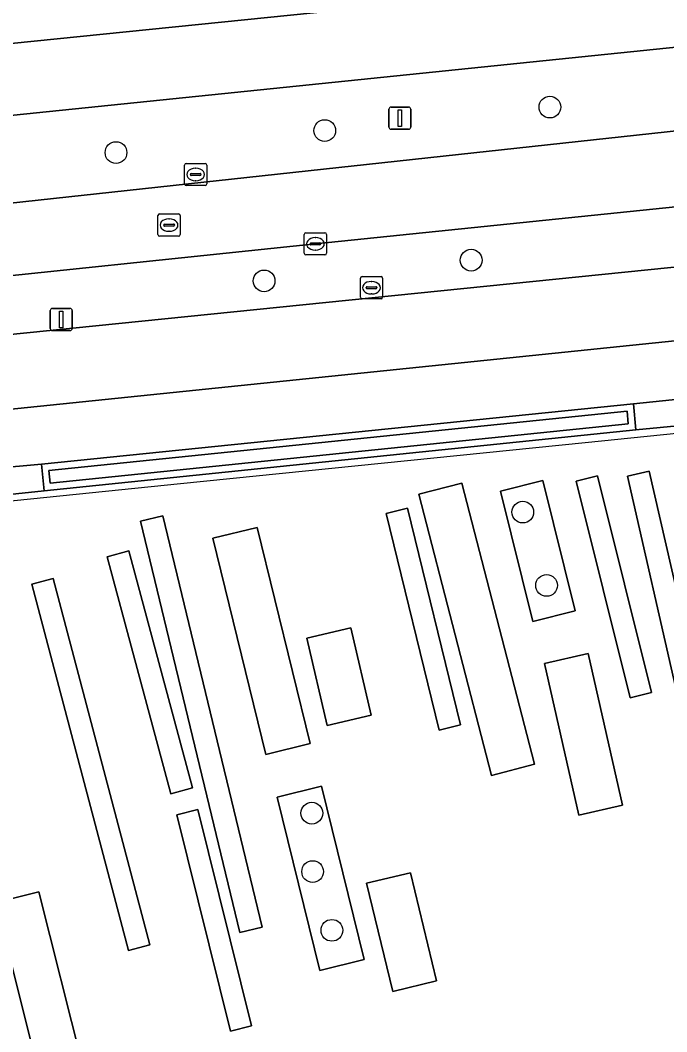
# Model space of a CAD drawing. Extents: x 160675 to 161153, y 383241 to 383714.
# Drawn here: x 161076.02 to 161105.13, y 383524.51 to 383570.01 of the extents above; entities that cross this region are included whole.
import ezdxf

# ---------------------------------------------------------------- set-up
doc = ezdxf.new("R2010")
doc.units = 0
for name, color, linetype in [('IMGEO_Berm_groen', 7, 'Continuous'), ('IMGEO_Boom', 7, 'Continuous'), ('IMGEO_Erf', 7, 'Continuous'), ('IMGEO_Fietspad_gesloten', 7, 'Continuous'), ('IMGEO_Grasland_overig', 7, 'Continuous'), ('IMGEO_Kolk', 7, 'Continuous'), ('IMGEO_Lichtmast', 7, 'Continuous'), ('IMGEO_Lijnafwatering', 7, 'Continuous'), ('IMGEO_Muur', 7, 'Continuous'), ('IMGEO_OVBaan_gesloten', 7, 'Continuous'), ('IMGEO_Rijbaan_lokaal_gesloten', 7, 'Continuous'), ('IMGEO_Rioolput', 7, 'Continuous'), ('IMGEO_Voetpad_open', 7, 'Continuous')]:
    doc.layers.add(name, color=color, linetype=linetype)

msp = doc.modelspace()

# ---------------------------------------------------------------- linework, layer by layer
at = {"layer": 'IMGEO_Berm_groen'}
for points in [[(161128.627, 383571.185), (161015.36, 383559.547)], [(161015.911, 383554.341), (161040.346, 383557.963), (161129.447, 383567.638)]]:
    msp.add_lwpolyline(points, dxfattribs=at)
msp.add_lwpolyline([(161130.013, 383561.398), (161129.727, 383564.069), (161127.623, 383563.879), (161106.689, 383561.735), (161089.308, 383559.955), (161070.913, 383558.041), (161055.51, 383556.475), (161053.368, 383556.276), (161053.666, 383553.653)], close=True, dxfattribs=at)
at = {"layer": 'IMGEO_Boom'}
for centre in [(161099.864, 383566.107), (161089.727, 383565.047), (161080.331, 383564.058), (161096.32, 383559.219), (161086.999, 383558.288), (161098.644, 383547.886), (161099.716, 383544.59), (161089.148, 383534.345), (161089.184, 383531.715), (161090.05, 383529.074)]:
    msp.add_circle(centre, 0.489, dxfattribs=at)
at = {"layer": 'IMGEO_Erf'}
msp.add_lwpolyline([(161120.104, 383550.651), (161119.769, 383552.41), (161119.664, 383552.859), (161119.596, 383553.151), (161105.929, 383551.792), (161103.728, 383551.582), (161077.097, 383548.842), (161074.948, 383548.624), (161053.543, 383546.435), (161048.833, 383545.9)], dxfattribs=at)
for points in [[(161104.444, 383539.773), (161103.478, 383539.532), (161101.042, 383549.28), (161102.008, 383549.521)], [(161105.6, 383539.704), (161103.351, 383549.501), (161104.337, 383549.727), (161106.585, 383539.93)], [(161097.231, 383536.046), (161093.968, 383548.689), (161095.907, 383549.19), (161099.171, 383536.547)], [(161099.097, 383542.971), (161097.645, 383548.835), (161099.545, 383549.305), (161100.997, 383543.442)], [(161094.883, 383538.08), (161092.493, 383547.828), (161093.455, 383548.064), (161095.846, 383538.316)], [(161086.908, 383529.21), (161085.908, 383528.969), (161081.439, 383547.475), (161082.439, 383547.716)], [(161087.078, 383536.989), (161084.697, 383546.708), (161086.69, 383547.196), (161089.072, 383537.478)], [(161082.798, 383535.22), (161079.934, 383545.879), (161080.906, 383546.141), (161083.77, 383535.482)], [(161080.892, 383528.166), (161076.54, 383544.65), (161077.509, 383544.906), (161081.861, 383528.422)], [(161089.843, 383538.287), (161088.919, 383542.216), (161090.898, 383542.681), (161091.821, 383538.752)], [(161101.165, 383534.25), (161099.614, 383541.083), (161101.585, 383541.53), (161103.136, 383534.697)], [(161089.51, 383527.264), (161087.581, 383535.062), (161089.578, 383535.556), (161091.507, 383527.758)], [(161085.483, 383524.538), (161083.065, 383534.272), (161084.014, 383534.507), (161086.432, 383524.774)], [(161094.763, 383526.802), (161092.79, 383526.324), (161091.612, 383531.189), (161093.585, 383531.667)], [(161076.883, 383522.511), (161074.916, 383530.322), (161076.86, 383530.811), (161078.827, 383523.001)]]:
    msp.add_lwpolyline(points, close=True, dxfattribs=at)
at = {"layer": 'IMGEO_Fietspad_gesloten'}
for points in [[(161127.202, 383557.831), (161129.695, 383558.017), (161132.245, 383558.207), (161131.905, 383560.511), (161131.751, 383561.552), (161130.013, 383561.398), (161053.666, 383553.653), (161047.67, 383553.068), (161040.812, 383552.349)], [(161030.95, 383547.693), (161037.578, 383548.506), (161047.631, 383549.64), (161127.202, 383557.831)]]:
    msp.add_lwpolyline(points, dxfattribs=at)
at = {"layer": 'IMGEO_Grasland_overig'}
for points in [[(161103.387, 383551.851), (161103.35, 383552.422), (161077.306, 383549.752), (161077.363, 383549.19)], [(161102.008, 383549.521), (161101.042, 383549.28), (161103.478, 383539.532), (161104.444, 383539.773)], [(161106.585, 383539.93), (161104.337, 383549.727), (161103.351, 383549.501), (161105.6, 383539.704)], [(161099.171, 383536.547), (161095.907, 383549.19), (161093.968, 383548.689), (161097.231, 383536.046)], [(161100.997, 383543.442), (161099.545, 383549.305), (161097.645, 383548.835), (161099.097, 383542.971)], [(161095.846, 383538.316), (161093.455, 383548.064), (161092.493, 383547.828), (161094.883, 383538.08)], [(161082.439, 383547.716), (161081.439, 383547.475), (161085.908, 383528.969), (161086.908, 383529.21)], [(161089.072, 383537.478), (161086.69, 383547.196), (161084.697, 383546.708), (161087.078, 383536.989)], [(161083.77, 383535.482), (161080.906, 383546.141), (161079.934, 383545.879), (161082.798, 383535.22)], [(161081.861, 383528.422), (161077.509, 383544.906), (161076.54, 383544.65), (161080.892, 383528.166)], [(161091.821, 383538.752), (161090.898, 383542.681), (161088.919, 383542.216), (161089.843, 383538.287)], [(161103.136, 383534.697), (161101.585, 383541.53), (161099.614, 383541.083), (161101.165, 383534.25)], [(161091.507, 383527.758), (161089.578, 383535.556), (161087.581, 383535.062), (161089.51, 383527.264)], [(161086.432, 383524.774), (161084.014, 383534.507), (161083.065, 383534.272), (161085.483, 383524.538)], [(161093.585, 383531.667), (161091.612, 383531.189), (161092.79, 383526.324), (161094.763, 383526.802)], [(161078.827, 383523.001), (161076.86, 383530.811), (161074.916, 383530.322), (161076.883, 383522.511)]]:
    msp.add_lwpolyline(points, close=True, dxfattribs=at)
at = {"layer": 'IMGEO_Kolk'}
for p, q in [((161088.807, 383559.529), (161088.807, 383560.381)), ((161088.882, 383560.455), (161089.734, 383560.455)), ((161089.808, 383560.381), (161089.808, 383559.529)), ((161089.066, 383559.949), (161089.066, 383559.961)), ((161089.504, 383559.912), (161089.106, 383559.912)), ((161089.109, 383559.998), (161089.507, 383559.998)), ((161089.295, 383560.235), (161089.32, 383560.235)), ((161089.55, 383559.961), (161089.55, 383559.949)), ((161089.734, 383559.455), (161088.882, 383559.455)), ((161089.318, 383559.675), (161089.293, 383559.675)), ((161091.334, 383557.555), (161091.334, 383558.407)), ((161091.409, 383558.481), (161092.261, 383558.481)), ((161091.822, 383558.261), (161091.847, 383558.261)), ((161092.335, 383558.407), (161092.335, 383557.555)), ((161091.593, 383557.975), (161091.593, 383557.987)), ((161092.031, 383557.938), (161091.633, 383557.938)), ((161091.636, 383558.024), (161092.034, 383558.024)), ((161091.845, 383557.701), (161091.82, 383557.701)), ((161092.077, 383557.987), (161092.077, 383557.975)), ((161092.261, 383557.481), (161091.409, 383557.481))]:
    msp.add_line(p, q, dxfattribs=at)
for points in [[(161088.807, 383559.529), (161088.807, 383560.381)], [(161088.882, 383560.455), (161089.734, 383560.455)], [(161089.808, 383560.381), (161089.808, 383559.529)], [(161089.734, 383559.455), (161088.882, 383559.455)], [(161091.334, 383557.555), (161091.334, 383558.407)], [(161091.409, 383558.481), (161092.261, 383558.481)], [(161092.335, 383558.407), (161092.335, 383557.555)], [(161092.261, 383557.481), (161091.409, 383557.481)]]:
    msp.add_lwpolyline(points, dxfattribs=at)
for centre, radius, start, end in [((161088.884, 383560.379), 0.0765, 91.552, 178.448), ((161088.884, 383560.379), 0.0765, 91.552, 178.448), ((161089.732, 383560.379), 0.0765, 1.552, 88.448), ((161089.732, 383560.379), 0.0765, 1.552, 88.448), ((161089.106, 383559.958), 0.0403, 85.8775, 175.7526), ((161089.103, 383559.948), 0.0366, 178.938, 274.7102), ((161089.507, 383559.955), 0.043, 264.8664, 352.4533), ((161089.511, 383559.96), 0.0386, 1.7309, 96.639), ((161088.884, 383559.531), 0.0765, 181.552, 268.448), ((161088.884, 383559.531), 0.0765, 181.552, 268.448), ((161089.732, 383559.531), 0.0765, 271.552, 358.448), ((161089.732, 383559.531), 0.0765, 271.552, 358.448), ((161091.411, 383558.405), 0.0765, 91.552, 178.448), ((161091.411, 383558.405), 0.0765, 91.552, 178.448), ((161092.259, 383558.405), 0.0765, 1.552, 88.448), ((161092.259, 383558.405), 0.0765, 1.552, 88.448), ((161091.633, 383557.984), 0.0403, 85.8775, 175.7526), ((161091.63, 383557.974), 0.0366, 178.938, 274.7102), ((161092.034, 383557.981), 0.043, 264.8664, 352.4533), ((161092.038, 383557.986), 0.0386, 1.7309, 96.639), ((161091.411, 383557.557), 0.0765, 181.552, 268.448), ((161091.411, 383557.557), 0.0765, 181.552, 268.448), ((161092.259, 383557.557), 0.0765, 271.552, 358.448), ((161092.259, 383557.557), 0.0765, 271.552, 358.448)]:
    msp.add_arc(centre, radius, start, end, dxfattribs=at)
for centre, major_axis, ratio, start_param, end_param in [((161089.294, 383559.955), (-0.387, 0.002), 0.722429, 4.712389, 7.853982), ((161089.319, 383559.955), (-0.39, 0.002), 0.717154, 1.570796, 4.712389), ((161091.821, 383557.981), (-0.387, 0.002), 0.722429, 4.712389, 7.853982), ((161091.846, 383557.981), (-0.39, 0.002), 0.717154, 1.570796, 4.712389)]:
    msp.add_ellipse(centre, major_axis=major_axis, ratio=ratio, start_param=start_param, end_param=end_param, dxfattribs=at)
at = {"layer": 'IMGEO_Lichtmast'}
for p, q in [((161092.614, 383565.209), (161092.614, 383566.009)), ((161092.614, 383566.009), (161092.614, 383565.209)), ((161092.714, 383566.109), (161093.504, 383566.109)), ((161093.504, 383566.109), (161092.714, 383566.109)), ((161093.604, 383566.009), (161093.604, 383565.209)), ((161093.604, 383565.209), (161093.604, 383566.009)), ((161093.504, 383565.109), (161092.714, 383565.109)), ((161092.714, 383565.109), (161093.504, 383565.109)), ((161077.368, 383556.151), (161077.368, 383556.951)), ((161077.368, 383556.951), (161077.368, 383556.151)), ((161077.468, 383557.051), (161078.258, 383557.051)), ((161078.258, 383557.051), (161077.468, 383557.051)), ((161078.358, 383556.951), (161078.358, 383556.151)), ((161078.358, 383556.151), (161078.358, 383556.951)), ((161078.258, 383556.051), (161077.468, 383556.051)), ((161077.468, 383556.051), (161078.258, 383556.051))]:
    msp.add_line(p, q, dxfattribs=at)
for points in [[(161093.034, 383565.984), (161093.184, 383565.984), (161093.184, 383565.234), (161093.034, 383565.234), (161093.034, 383565.984)], [(161077.788, 383556.926), (161077.938, 383556.926), (161077.938, 383556.176), (161077.788, 383556.176), (161077.788, 383556.926)]]:
    msp.add_lwpolyline(points, dxfattribs=at)
for centre, start, end in [((161092.714, 383566.009), 90, 180), ((161092.714, 383566.009), 90, 180), ((161093.504, 383566.009), 0, 90), ((161093.504, 383566.009), 360, 90), ((161092.714, 383565.209), 180, 270), ((161092.714, 383565.209), 180, 270), ((161093.504, 383565.209), 270, 0), ((161093.504, 383565.209), 270, 0), ((161077.468, 383556.951), 90, 180), ((161077.468, 383556.951), 90, 180), ((161078.258, 383556.951), 0, 90), ((161078.258, 383556.951), 360, 90), ((161077.468, 383556.151), 180, 270), ((161077.468, 383556.151), 180, 270), ((161078.258, 383556.151), 270, 0), ((161078.258, 383556.151), 270, 0)]:
    msp.add_arc(centre, 0.1, start, end, dxfattribs=at)
at = {"layer": 'IMGEO_Lijnafwatering'}
for points in [[(161119.664, 383552.859), (161101.449, 383551.007)], [(161101.449, 383551.007), (161083.234, 383549.156)], [(161083.234, 383549.156), (161065.019, 383547.304)]]:
    msp.add_lwpolyline(points, dxfattribs=at)
at = {"layer": 'IMGEO_Muur'}
for points in [[(161103.728, 383551.582), (161103.63, 383552.751), (161076.976, 383550.039), (161077.097, 383548.842)], [(161077.363, 383549.19), (161077.306, 383549.752), (161103.35, 383552.422), (161103.387, 383551.851)]]:
    msp.add_lwpolyline(points, close=True, dxfattribs=at)
at = {"layer": 'IMGEO_OVBaan_gesloten'}
msp.add_lwpolyline([(161099.72, 383571.421), (161128.738, 383574.467), (161128.396, 383577.816), (161127.033, 383577.671), (161125.413, 383577.499), (161107.04, 383575.646), (161088.192, 383573.701), (161084.138, 383573.282), (161038.417, 383568.551), (161015.019, 383566.144), (161015.035, 383565.999), (161015.167, 383562.758), (161045.124, 383565.881)], close=True, dxfattribs=at)
msp.add_lwpolyline([(161129.136, 383570.809), (161128.738, 383574.467), (161099.72, 383571.421), (161045.124, 383565.881), (161015.167, 383562.758), (161015.36, 383559.547), (161128.627, 383571.185)], dxfattribs=at)
at = {"layer": 'IMGEO_Rijbaan_lokaal_gesloten'}
for points in [[(161129.727, 383564.069), (161129.854, 383564.086), (161129.447, 383567.638), (161040.346, 383557.963), (161015.911, 383554.341), (161016.114, 383551.079)], [(161020.774, 383552.039), (161037.11, 383554.474), (161041.284, 383555.065), (161047.377, 383555.685), (161053.368, 383556.276), (161055.51, 383556.475), (161070.913, 383558.041), (161089.308, 383559.955), (161106.689, 383561.735), (161127.623, 383563.879), (161129.727, 383564.069)]]:
    msp.add_lwpolyline(points, dxfattribs=at)
at = {"layer": 'IMGEO_Rioolput'}
for p, q in [((161083.491, 383563.574), (161084.343, 383563.574)), ((161083.416, 383562.648), (161083.416, 383563.5)), ((161083.675, 383563.068), (161083.675, 383563.08)), ((161083.718, 383563.117), (161084.116, 383563.117)), ((161083.904, 383563.354), (161083.929, 383563.354)), ((161084.159, 383563.08), (161084.159, 383563.068)), ((161084.417, 383563.5), (161084.417, 383562.648)), ((161084.113, 383563.031), (161083.715, 383563.031)), ((161083.927, 383562.794), (161083.902, 383562.794)), ((161084.343, 383562.574), (161083.491, 383562.574)), ((161082.294, 383561.298), (161083.146, 383561.298)), ((161082.219, 383560.372), (161082.219, 383561.224)), ((161082.478, 383560.792), (161082.478, 383560.804)), ((161082.521, 383560.841), (161082.919, 383560.841)), ((161082.707, 383561.078), (161082.732, 383561.078)), ((161082.962, 383560.804), (161082.962, 383560.792)), ((161083.22, 383561.224), (161083.22, 383560.372)), ((161082.916, 383560.755), (161082.518, 383560.755)), ((161082.73, 383560.518), (161082.705, 383560.518)), ((161083.146, 383560.298), (161082.294, 383560.298))]:
    msp.add_line(p, q, dxfattribs=at)
for points in [[(161083.491, 383563.574), (161084.343, 383563.574)], [(161083.416, 383562.648), (161083.416, 383563.5)], [(161084.417, 383563.5), (161084.417, 383562.648)], [(161084.343, 383562.574), (161083.491, 383562.574)], [(161082.294, 383561.298), (161083.146, 383561.298)], [(161082.219, 383560.372), (161082.219, 383561.224)], [(161083.22, 383561.224), (161083.22, 383560.372)], [(161083.146, 383560.298), (161082.294, 383560.298)]]:
    msp.add_lwpolyline(points, dxfattribs=at)
for centre, radius, start, end in [((161083.493, 383563.498), 0.0765, 91.552, 178.448), ((161083.493, 383563.498), 0.0765, 91.552, 178.448), ((161084.341, 383563.498), 0.0765, 1.552, 88.448), ((161084.341, 383563.498), 0.0765, 1.552, 88.448), ((161083.715, 383563.077), 0.0403, 85.8775, 175.7526), ((161083.712, 383563.067), 0.0366, 178.938, 274.7102), ((161084.116, 383563.074), 0.043, 264.8664, 352.4533), ((161084.12, 383563.079), 0.0386, 1.7309, 96.639), ((161083.493, 383562.65), 0.0765, 181.552, 268.448), ((161083.493, 383562.65), 0.0765, 181.552, 268.448), ((161084.341, 383562.65), 0.0765, 271.552, 358.448), ((161084.341, 383562.65), 0.0765, 271.552, 358.448), ((161082.296, 383561.222), 0.0765, 91.552, 178.448), ((161082.296, 383561.222), 0.0765, 91.552, 178.448), ((161083.144, 383561.222), 0.0765, 1.552, 88.448), ((161083.144, 383561.222), 0.0765, 1.552, 88.448), ((161082.518, 383560.801), 0.0403, 85.8775, 175.7526), ((161082.515, 383560.791), 0.0366, 178.938, 274.7102), ((161082.919, 383560.798), 0.043, 264.8664, 352.4533), ((161082.923, 383560.803), 0.0386, 1.7309, 96.639), ((161082.296, 383560.374), 0.0765, 181.552, 268.448), ((161082.296, 383560.374), 0.0765, 181.552, 268.448), ((161083.144, 383560.374), 0.0765, 271.552, 358.448), ((161083.144, 383560.374), 0.0765, 271.552, 358.448)]:
    msp.add_arc(centre, radius, start, end, dxfattribs=at)
for centre, major_axis, ratio, start_param, end_param in [((161083.903, 383563.074), (-0.387, 0.002), 0.722429, 4.712389, 7.853982), ((161083.928, 383563.074), (-0.39, 0.002), 0.717154, 1.570796, 4.712389), ((161082.706, 383560.798), (-0.387, 0.002), 0.722429, 4.712389, 7.853982), ((161082.731, 383560.798), (-0.39, 0.002), 0.717154, 1.570796, 4.712389)]:
    msp.add_ellipse(centre, major_axis=major_axis, ratio=ratio, start_param=start_param, end_param=end_param, dxfattribs=at)
at = {"layer": 'IMGEO_Voetpad_open'}
for points in [[(161120.56, 383554.468), (161127.504, 383555.214), (161127.202, 383557.831), (161047.631, 383549.64), (161037.578, 383548.506), (161030.95, 383547.693)], [(161004.97, 383541.712), (161003.856, 383538.104), (161004.192, 383538.181), (161006.871, 383538.796), (161007.673, 383538.987), (161037.703, 383546.15), (161037.74, 383545.993), (161048.725, 383547.156), (161053.458, 383547.631), (161074.808, 383549.844), (161076.976, 383550.039), (161103.63, 383552.751), (161105.809, 383552.976), (161120.56, 383554.468)]]:
    msp.add_lwpolyline(points, dxfattribs=at)
for points in [[(161105.929, 383551.792), (161105.809, 383552.976), (161103.63, 383552.751), (161103.728, 383551.582)], [(161077.097, 383548.842), (161076.976, 383550.039), (161074.808, 383549.844), (161074.948, 383548.624)]]:
    msp.add_lwpolyline(points, close=True, dxfattribs=at)

doc.saveas('drawing.dxf')
